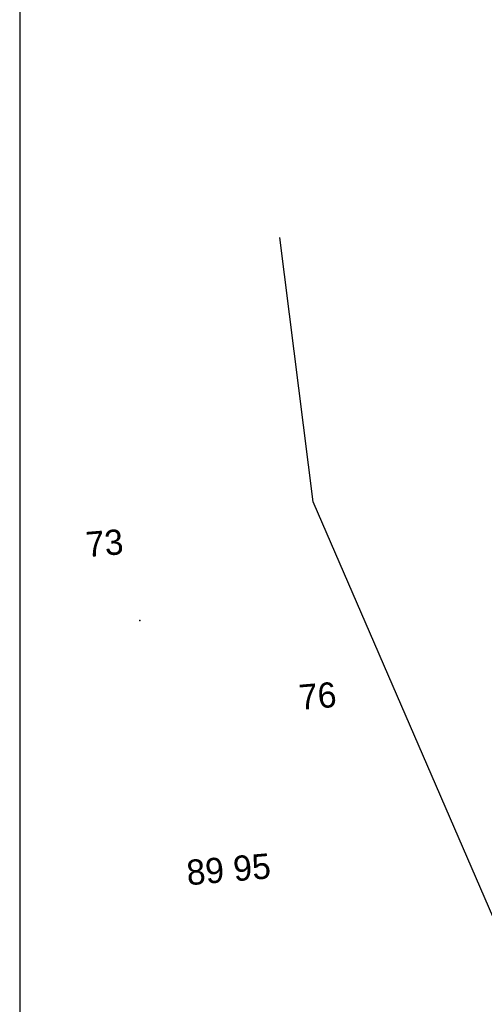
# Model space of a CAD drawing. Extents: x -196363 to 396902, y -489949 to -260582.
# Tile 291 of 311: x 294341 to 298955, y -345746 to -335973. Entities that reach past the tile are written whole.
import ezdxf

# ---------------------------------------------------------------- set-up
doc = ezdxf.new("R2010")
doc.units = 0
doc.header["$MEASUREMENT"] = 0
doc.layers.add('legenda', color=1, linetype='Continuous')
doc.layers.add('navrh', color=2, linetype='Continuous')
doc.styles.add('SPIRITTXTSTYLE1', font='ROMAN')
doc.linetypes.add('642', pattern='A,0,-1,[96,dur+dsp vaclavov.shx,S=0.001748,R=0,X=-1,Y=0],0', length=1)

msp = doc.modelspace()

# ---------------------------------------------------------------- linework, layer by layer
at = {"layer": 'legenda', "color": 1, "linetype": 'Continuous', "ltscale": 300}
msp.add_line((294341.375, -335831.625, 4347.59961), (294341.375, -350681.625, 4347.59961), dxfattribs=at)
at = {"layer": 'navrh', "color": 5, "linetype": '642', "ltscale": 1500}
for p, q in [((297254.09375, -340760.0625, 900), (296922.96875, -338134.90625, 900)), ((299812.65625, -346661.8125, 900), (297254.09375, -340760.0625, 900))]:
    msp.add_line(p, q, dxfattribs=at)
at = {"layer": 'navrh', "color": 1, "linetype": 'Continuous', "ltscale": 1000}
msp.add_point((295533.8125, -341935.9375, -309089.96875), dxfattribs=at)

# ---------------------------------------------------------------- texts
at = {"layer": 'navrh', "color": 7, "linetype": 'Continuous', "ltscale": 1000, "style": 'SPIRITTXTSTYLE1'}
for s, p in [('73', (295008.6875, -341307.96875, -899100)), ('76', (297124.65625, -342824.6875, -899100)), ('89 95', (296009.40625, -344565.03125, -899100))]:
    msp.add_text(s, height=250, rotation=4.851401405, dxfattribs=at).set_placement(p)

doc.saveas('drawing.dxf')
